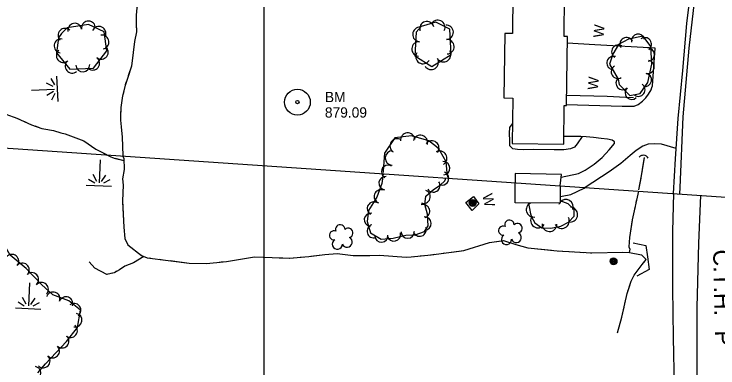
# Model space of a CAD drawing. Extents: x 353423 to 364002, y 127000 to 201942.
# Drawn here: x 361854.2 to 362264.5, y 148590.5 to 148796.6 of the extents above; entities that cross this region are included whole.
import ezdxf

# ---------------------------------------------------------------- set-up
doc = ezdxf.new("R2010")
doc.units = 0
for name, color, linetype in [('E_DTM_SlopeBottom', 7, 'Continuous'), ('E_DTM_SlopeTop', 7, 'Continuous'), ('E_FEN_Generic', 7, 'Continuous'), ('E_LAND_BrushLine', 7, 'Continuous'), ('E_LAND_TreeLine', 7, 'Continuous'), ('E_MISCPROP', 7, 'Continuous'), ('E_RDWY_AsphConc', 7, 'Continuous'), ('E_RDWY_Gravel', 7, 'Continuous'), ('E_RW_IP', 7, 'Continuous'), ('E_STRUCT_WingWall', 7, 'Continuous'), ('E_WTR_FlowLine', 7, 'Continuous')]:
    doc.layers.add(name, color=color, linetype=linetype)

msp = doc.modelspace()

# ---------------------------------------------------------------- linework, layer by layer
at = {"layer": 'E_DTM_SlopeBottom'}
for points in [[(362176.28, 148744.05), (362208.76, 148742.93), (362215.63, 148742.99), (362217.99, 148743.96), (362220.48, 148745.8), (362222.48, 148747.77), (362224.06, 148749.92), (362225.5, 148752.49), (362226.02, 148753.92), (362226.35, 148754.87), (362227.84, 148776.83), (362192.67, 148778.61), (362176.7, 148779.69)], [(362176.34, 148749.34), (362199.95, 148748.76), (362210.85, 148748.31), (362215.31, 148748)], [(362122.07, 148690.28), (362125.21, 148686.06), (362121.16, 148682.22), (362117.57, 148686.92)], [(362117.57, 148686.92), (362122.07, 148690.28)], [(362215.01, 148663.39), (362222.52, 148661.75), (362223.48, 148655.31), (362224.46, 148647.85), (362217.23, 148643.96)]]:
    msp.add_lwpolyline(points, dxfattribs=at)
msp.add_arc((362221.01, 148710.99), 3.38, 30.4889, 136.7285, dxfattribs=at)
at = {"layer": 'E_DTM_SlopeTop'}
for points in [[(362238.64, 148692.07), (362239.71, 148712.34), (362241.28, 148735.73), (362243.98, 148763.83), (362246.44, 148791.11), (362253.96, 148852.35)], [(362242.26, 148691.97), (362242.43, 148695.55), (362244.32, 148736.72), (362247.67, 148776.82), (362252.58, 148819.11), (362256.35, 148852.12)], [(362238.64, 148692.07), (362238.03, 148670.12), (362238.07, 148636.98), (362238.47, 148608.21), (362239, 148579.59), (362240.56, 148548.47), (362241.31, 148527.1), (362243.48, 148485.23), (362245.98, 148457.76), (362250.15, 148429.58), (362255.36, 148403.2), (362260.16, 148381.28), (362264.37, 148361.17), (362271.31, 148330.39), (362278.16, 148304.76)], [(362254.24, 148691.01), (362253.1, 148663.22), (362252.27, 148625.69), (362252.27, 148590.04), (362252.99, 148557.74), (362253.56, 148541.89), (362251.36, 148519.98), (362254.03, 148474.26), (362258.67, 148434.69), (362263.5, 148395.43), (362268.16, 148358.94), (362274.55, 148321.65), (362279.84, 148296.92)]]:
    msp.add_lwpolyline(points, dxfattribs=at)
at = {"layer": 'E_FEN_Generic'}
for points in [[(361885.25, 148788.64), (361881.98, 148785.29), (361880.23, 148782.78), (361878.91, 148774.05), (361886.8, 148764.57), (361900.45, 148765.16), (361908.38, 148775.21), (361906.76, 148786.29), (361897.56, 148790.64), (361885.25, 148788.64)], [(362087.82, 148772.24), (362097.7, 148766.09), (362108.95, 148773.06), (362108.17, 148787.9), (362100.05, 148791.9), (362091.51, 148789.41), (362088.65, 148786.04), (362087.82, 148772.24)], [(362206.38, 148758.62), (362206.91, 148755.6), (362213.05, 148749.1), (362219.11, 148750.45), (362223.66, 148756.82), (362225.92, 148767.51), (362225.39, 148777.77), (362220.96, 148783.69), (362212.38, 148782.04), (362206.55, 148778.87), (362203.15, 148773.36), (362201.22, 148767.42), (362206.38, 148758.62)], [(362107.14, 148701.68), (362106.71, 148704.22), (362106.12, 148710.5), (362102.55, 148716.69), (362101.44, 148718.44), (362096.02, 148722.71), (362085.79, 148725.63), (362076.19, 148724.6), (362070.14, 148715.67), (362069.28, 148705.34), (362069.35, 148704.3)], [(362069.33, 148703.63), (362068.61, 148697.92), (362065.67, 148689.98), (362060.81, 148682.13), (362060.07, 148675.75), (362062.04, 148669.3), (362068.22, 148665.54), (362075.27, 148666.05), (362082.61, 148667.89), (362087.98, 148667.98), (362093.45, 148669.9), (362095.64, 148673.25), (362095.25, 148680.16), (362093.58, 148685.67), (362094.18, 148690.56), (362098.74, 148694.46), (362102.53, 148696.97), (362105.29, 148699.45), (362105.75, 148700.46), (362105.74, 148701.15)], [(361868.04, 148587.73), (361872.53, 148592.92), (361884.8, 148605.86), (361891.2, 148614), (361893, 148624.14), (361886.17, 148629.61), (361876.85, 148633.04), (361870.27, 148639.15), (361861.28, 148648.49), (361851.93, 148656.29), (361843.94, 148669.94), (361840.87, 148680.63), (361833.37, 148690.89), (361826.21, 148694.07), (361800.92, 148694.01)], [(362154.14, 148686.58), (362155.23, 148680.18), (362155.86, 148678.45), (362157.73, 148675.02), (362161.81, 148672.19), (362167.16, 148672.01), (362172.86, 148673.17), (362177.3, 148675.49), (362180.63, 148678.88), (362180.76, 148682.75), (362177.25, 148686.17), (362172.51, 148687.91)]]:
    msp.add_lwpolyline(points, dxfattribs=at)
for centre, radius, start, end in [((362101.21, 148788.87), 4.22, 333.7481, 153.7328), ((361889.59, 148787.19), 4.06, 9.242, 189.2266), ((361897.59, 148788.5), 4.06, 9.242, 189.2266), ((361903.7, 148785.39), 4.06, 334.7014, 154.6861), ((362090.78, 148784.74), 4.22, 86.595, 266.5796), ((362094.86, 148788.09), 4.22, 16.3009, 196.2855), ((362106.06, 148786.01), 4.22, 273.0282, 93.0128), ((361883.94, 148784.25), 4.06, 45.7531, 225.7378), ((362217.96, 148781.05), 3.87, 10.8558, 190.8405), ((361881.67, 148778.08), 4.06, 81.3819, 261.3666), ((361905.49, 148780.31), 4.06, 278.3143, 98.299), ((362090.28, 148776.32), 4.22, 86.595, 266.5796), ((362106.5, 148777.59), 4.22, 273.0282, 93.0128), ((362211.2, 148779.09), 3.87, 28.5768, 208.5615), ((362221.91, 148779.03), 3.87, 306.8186, 126.8033), ((361905.08, 148774.45), 4.06, 231.7247, 51.7094), ((362206.41, 148774.77), 3.87, 58.3538, 238.3385), ((362223.61, 148773.02), 3.87, 272.9912, 92.9758), ((361882.92, 148772.55), 4.06, 129.7692, 309.7539), ((362092.57, 148771.89), 4.22, 148.0842, 328.0689), ((362104.57, 148772.94), 4.22, 211.7941, 31.7788), ((361888.1, 148766.32), 4.06, 129.7692, 309.7539), ((361900.05, 148768.08), 4.06, 231.7247, 51.7094), ((362097.4, 148768.5), 4.22, 211.7941, 31.7788), ((362203.58, 148768.14), 3.87, 71.9239, 251.9085), ((362223.5, 148765.85), 3.87, 258.0283, 78.0129), ((361894.3, 148767.02), 4.06, 182.4859, 2.4706), ((362206.17, 148762.99), 3.87, 120.3983, 300.383), ((362221.9, 148758.28), 3.87, 258.0283, 78.0129), ((362208.93, 148756.41), 3.87, 133.4216, 313.4062), ((362218.12, 148752.56), 3.87, 234.464, 54.4487), ((362214.25, 148750.78), 3.87, 133.4216, 313.4062), ((362083.71, 148723.19), 4.22, 6.1407, 186.1253), ((362077.51, 148719.79), 4.22, 55.8712, 235.8559), ((362091.06, 148721.83), 4.22, 344.0963, 164.081), ((362097.72, 148718.56), 4.22, 321.7727, 141.7573), ((362074.79, 148712.78), 4.22, 88.8522, 268.8369), ((362102.33, 148712.67), 4.22, 299.9922, 119.9769), ((362104.45, 148706.81), 3.88, 273.2215, 93.2062), ((362072.23, 148704.79), 3.88, 58.9108, 196.5208), ((362072.23, 148704.79), 3.88, 196.5208, 239.3942), ((362103.73, 148700.91), 3.88, 1.5782, 68.8481), ((362070.69, 148698.16), 3.88, 82.8428, 262.8275), ((362098.6, 148696.8), 3.88, 213.4807, 33.4654), ((362103.73, 148700.91), 3.88, 245.4391, 1.5782), ((362067.99, 148690.4), 3.88, 69.6822, 249.6669), ((362092.98, 148690.24), 3.88, 250.7222, 70.7069), ((362063.94, 148683.33), 3.88, 58.2477, 238.2324), ((362157.1, 148682.69), 4.33, 116.2852, 279.6569), ((362175.79, 148684.29), 4.33, 149.6899, 159.8603), ((362175.79, 148684.29), 4.33, 339.8756, 139.4321), ((362092.63, 148681.8), 3.88, 286.8508, 106.8355), ((362178.39, 148679.8), 4.33, 267.9649, 87.9496), ((362062.24, 148676.83), 3.88, 83.3927, 263.3773), ((362093.53, 148674.61), 3.88, 273.2215, 93.2062), ((362159.64, 148676.45), 4.33, 145.233, 325.2177), ((362173.52, 148676.08), 4.33, 207.5944, 27.5791), ((362044.35, 148671.14), 2.78, 1.1954, 202.2064), ((362063.89, 148670.18), 3.88, 106.95, 286.9347), ((362142.96, 148673.89), 2.78, 1.1954, 202.2064), ((362147.62, 148671.9), 2.78, 284.5183, 132.2913), ((362166.33, 148674.31), 4.33, 178.1366, 358.1213), ((362040.62, 148667.74), 2.61, 63.9035, 281.8361), ((362049, 148669.14), 2.78, 284.5183, 132.2913), ((362083.7, 148669.94), 3.88, 180.8827, 0.8673), ((362090.62, 148671.06), 3.88, 199.412, 19.3967), ((362139.24, 148670.49), 2.61, 63.9035, 281.8361), ((362048.34, 148663.81), 2.97, 201.5475, 62.7813), ((362068.3, 148667.58), 3.88, 184.1476, 4.1323), ((362075.67, 148668.25), 3.88, 194.0916, 14.0763), ((362141.23, 148665.34), 2.97, 119.1983, 2.1715), ((362146.95, 148666.56), 2.97, 201.5475, 62.7813), ((362042.61, 148662.59), 2.97, 119.1983, 2.1715), ((361852.98, 148652.69), 3.99, 320.1587, 140.1434), ((361859.12, 148647.57), 3.99, 320.1587, 140.1434), ((361864.57, 148642.06), 3.99, 313.932, 133.9167), ((361870.27, 148636.3), 3.99, 317.1157, 137.1004), ((361877.02, 148630.75), 3.99, 339.7939, 159.7786), ((361884.51, 148627.99), 3.99, 339.7939, 159.7786), ((361889.21, 148624.12), 3.99, 307.191, 127.1757), ((361889.86, 148618.37), 3.99, 259.9478, 79.9324), ((361887.14, 148612.21), 3.99, 231.847, 51.8317), ((361882.22, 148606.17), 3.99, 226.5051, 46.4898), ((361876.72, 148600.38), 3.99, 226.5051, 46.4898), ((361871.22, 148594.58), 3.99, 226.5051, 46.4898), ((361865.81, 148587.44), 3.99, 256.0013, 75.986)]:
    msp.add_arc(centre, radius, start, end, dxfattribs=at)
at = {"layer": 'E_LAND_BrushLine'}
for centre, radius in [((362121.53, 148686.62), 2.02), ((362121.54, 148686.63), 1.52), ((362121.51, 148686.61), 1.01), ((362121.52, 148686.61), 0.502), ((362203.64, 148652.62), 2.02), ((362203.65, 148652.62), 1.52), ((362203.61, 148652.61), 1.01), ((362203.62, 148652.61), 0.502)]:
    msp.add_circle(centre, radius, dxfattribs=at)
at = {"layer": 'E_LAND_TreeLine'}
for p, q in [((362000, 147000), (362000, 149500)), ((362000, 147500), (362000, 149000)), ((362000, 147500), (362000, 149000))]:
    msp.add_line(p, q, dxfattribs=at)
at = {"layer": 'E_MISCPROP'}
for points in [[(362185.34, 148725.24), (362182.54, 148721.03), (362180.9, 148719.04), (362178.48, 148718.12), (362174.63, 148717.57), (362168.98, 148717.47), (362157.16, 148717.75), (362150.93, 148717.64), (362147.57, 148717.78), (362144.95, 148718.22), (362143.23, 148719.97), (362143.12, 148722.88), (362142.94, 148727.23), (362143.15, 148730.6), (362144.74, 148732.74)], [(362173.13, 148701.59), (362183.17, 148703.68), (362187.09, 148705.74), (362192.28, 148709.13), (362196.93, 148713.08), (362201.16, 148717.53), (362204.22, 148721.23), (362204.26, 148722.28), (362202.85, 148723.13), (362200.07, 148723.73), (362196.47, 148724.23), (362191.87, 148724.76), (362187.76, 148725.14), (362184.57, 148725.27), (362174.68, 148725.29)], [(362240.1, 148718.26), (362231.64, 148720.81), (362227.33, 148721.03), (362223.84, 148720.78), (362220.66, 148719.61), (362216.91, 148717.23), (362213.4, 148714.26), (362207.91, 148709.61), (362201.16, 148704.66), (362187.18, 148695.59)], [(362172.52, 148690.45), (362173.72, 148690.57), (362178.8, 148691.5), (362186.49, 148695.16), (362187.18, 148695.59)]]:
    msp.add_lwpolyline(points, dxfattribs=at)
at = {"layer": 'E_RDWY_AsphConc'}
for radius in [7.5, 0.96]:
    msp.add_circle((362019.4, 148745.32), radius, dxfattribs=at)
at = {"layer": 'E_RDWY_Gravel'}
msp.add_lwpolyline([(361611.66, 148734.88), (362590.81, 148668.03)], dxfattribs=at)
msp.add_lwpolyline([(361611.66, 148734.88), (362590.81, 148668.03)], dxfattribs=at)
at = {"layer": 'E_STRUCT_WingWall'}
for p, q in [((361879.87, 148745.62), (361879.13, 148760.4)), ((361877.01, 148754.34), (361873.06, 148756.35)), ((361875.62, 148759.06), (361877.89, 148755.49)), ((361864.45, 148752.28), (361877.85, 148752.95)), ((361877.15, 148751.54), (361873.42, 148749.15)), ((361876.24, 148746.71), (361878.14, 148750.49)), ((361904.4, 148711.75), (361903.79, 148698.34)), ((361902.45, 148699.18), (361900.43, 148703.12)), ((361905.25, 148699.05), (361907.63, 148702.79)), ((361897.72, 148700.55), (361901.31, 148698.29)), ((361910.09, 148699.98), (361906.31, 148698.06)), ((361896.3, 148697.04), (361911.08, 148696.36)), ((361863.22, 148640.14), (361862.61, 148626.73)), ((361856.54, 148628.94), (361860.13, 148626.68)), ((361861.27, 148627.57), (361859.25, 148631.51)), ((361864.07, 148627.44), (361866.45, 148631.18)), ((361855.11, 148625.43), (361869.89, 148624.75)), ((361868.9, 148628.37), (361865.13, 148626.45))]:
    msp.add_line(p, q, dxfattribs=at)
for points in [[(361930.22, 148812.88), (361929.05, 148810.38), (361927.46, 148806.21), (361925.7, 148800.19), (361925.4, 148795.96), (361925.46, 148790.7), (361925.55, 148786.93)], [(361925.7, 148800.19), (361925.4, 148795.96), (361925.46, 148790.7), (361925.56, 148786.27), (361924.39, 148780.69), (361923.61, 148774.15), (361922.66, 148766.3), (361920.5, 148759.63), (361918.94, 148755.08), (361917.51, 148748.96), (361916.44, 148742.2), (361916.32, 148737.8), (361916.3, 148734.89), (361916.63, 148730.91), (361917.29, 148724.99), (361917.73, 148714.29)], [(361925.55, 148786.93), (361925.56, 148786.27), (361924.39, 148780.69), (361923.61, 148774.15), (361922.66, 148766.3), (361920.84, 148760.67)], [(361919.66, 148757.18), (361919.06, 148755.43)], [(361918.18, 148751.85), (361917.76, 148750.05)], [(361917.11, 148746.42), (361916.82, 148744.59)], [(361916.41, 148740.93), (361916.32, 148737.8), (361916.3, 148734.89), (361916.63, 148730.91), (361917.29, 148724.99), (361917.73, 148714.29)], [(361847.31, 148739.03), (361855.9, 148735.95), (361864.33, 148732.19), (361870.51, 148730.02), (361877.22, 148728.88), (361881.42, 148727.46), (361884.01, 148726.85), (361894.98, 148722.76), (361901.93, 148718.01)], [(361854.29, 148736.53), (361855.9, 148735.95), (361856.34, 148735.76)], [(361860.34, 148733.97), (361862.35, 148733.08)], [(361866.41, 148731.46), (361868.48, 148730.73)], [(361872.71, 148729.64), (361877.22, 148728.88), (361881.42, 148727.46), (361884.01, 148726.85), (361894.98, 148722.76), (361901.93, 148718.01)], [(361901.93, 148718.01), (361910.69, 148713.44), (361912.64, 148712.76), (361918.3, 148711.43)], [(361901.93, 148718.01), (361908.18, 148714.75)], [(361909.05, 148714.3), (361909.48, 148714.07)], [(361910.34, 148713.62), (361910.69, 148713.44), (361910.78, 148713.41)], [(361911.7, 148713.09), (361912.16, 148712.93)], [(361912.99, 148712.68), (361918.3, 148711.43)], [(361917.43, 148714), (361918.26, 148712.68), (361918.5, 148706.07), (361917.48, 148700.6), (361917.84, 148697.02), (361917.35, 148687.86), (361918.14, 148672.51), (361918.8, 148665.83), (361920.64, 148662.14), (361928.43, 148656.07), (361931.83, 148654.7), (361956.27, 148651.62), (361966.3, 148651.4), (361972.34, 148651.98), (361978.04, 148652.52), (361994.31, 148655.32), (362014.78, 148654.36), (362026.07, 148655.48), (362035.36, 148656.58), (362042.47, 148657.25), (362051.96, 148656.03), (362061.58, 148655.94), (362067.23, 148656.24), (362082.78, 148655), (362085.65, 148655.24), (362097.4, 148656.49), (362116.39, 148658.95), (362131.29, 148663.54), (362139.45, 148664.78), (362146.71, 148662.46), (362153.65, 148660.55), (362170.76, 148658.81), (362190.95, 148657.48), (362208.98, 148658.04), (362212.99, 148657.74), (362219.93, 148656.35)], [(361917.43, 148714), (361918.26, 148712.68), (361918.5, 148706.07), (361917.48, 148700.6), (361917.84, 148697.02), (361917.35, 148687.86), (361917.38, 148687.17)], [(362218.44, 148694.22), (362219.98, 148702.43), (362221.74, 148713.13)], [(362220.61, 148706.27), (362221.74, 148713.13)], [(362219.9, 148702.01), (362219.98, 148702.43), (362219.99, 148702.48)], [(362220.15, 148703.43), (362220.23, 148703.9)], [(362220.38, 148704.85), (362220.46, 148705.32)], [(362218.44, 148694.22), (362219.73, 148701.06)], [(362218.12, 148693.48), (362214.55, 148676.83), (362212.89, 148666.46), (362212.59, 148661.11), (362213.09, 148659.69), (362212.79, 148657.76)], [(362218.12, 148693.48), (362217.56, 148690.83)], [(361917.38, 148687.17), (361918.14, 148672.51), (361918.8, 148665.83), (361920.64, 148662.14), (361924.09, 148659.45)], [(362217, 148688.25), (362216.73, 148686.96)], [(362216.17, 148684.37), (362215.89, 148683.08)], [(362215.34, 148680.5), (362215.06, 148679.21)], [(362214.52, 148676.62), (362212.89, 148666.46), (362212.59, 148661.11), (362213.09, 148659.69), (362212.79, 148657.76)], [(362109.31, 148658.03), (362116.39, 148658.95), (362131.29, 148663.54), (362138.38, 148664.62)], [(362138.38, 148664.62), (362139.45, 148664.78), (362146.71, 148662.46), (362153.65, 148660.55), (362167.57, 148659.13)], [(362027.24, 148655.62), (362035.36, 148656.58), (362042.47, 148657.25), (362051.96, 148656.03), (362056.97, 148655.99)], [(362103.18, 148657.24), (362105.22, 148657.5)], [(362171.68, 148658.75), (362173.73, 148658.61)], [(362177.85, 148658.34), (362179.91, 148658.21)], [(362184.02, 148657.93), (362186.08, 148657.8)], [(362190.19, 148657.53), (362190.95, 148657.48), (362208.98, 148658.04), (362212.99, 148657.74), (362219.93, 148656.35)], [(361929.86, 148655.49), (361923.87, 148651.81), (361918.8, 148649.77), (361915.6, 148647.7), (361912.49, 148645.88), (361908.36, 148645), (361901.32, 148648.67), (361897.97, 148652.35)], [(361929.86, 148655.49), (361923.87, 148651.81), (361918.8, 148649.77), (361918, 148649.25)], [(361927.35, 148656.91), (361928.43, 148656.07), (361929.07, 148655.81)], [(361932.97, 148654.56), (361935.01, 148654.3)], [(361939.1, 148653.79), (361941.15, 148653.53)], [(361975, 148652.24), (361978.04, 148652.52), (361994.31, 148655.32), (362004.64, 148654.83)], [(362008.76, 148654.64), (362010.82, 148654.55)], [(362014.94, 148654.38), (362016.99, 148654.58)], [(362021.09, 148654.99), (362023.14, 148655.19)], [(362056.97, 148655.99), (362061.58, 148655.94), (362067.23, 148656.24), (362082.78, 148655), (362085.65, 148655.24), (362086.79, 148655.36)], [(362090.89, 148655.8), (362092.94, 148656.02)], [(362097.04, 148656.45), (362097.4, 148656.49), (362099.09, 148656.71)], [(362220.28, 148650.85), (362222.61, 148653.65), (362219.93, 148656.35)], [(362221.83, 148654.43), (362219.93, 148656.35)], [(362222.22, 148654.04), (362222.09, 148654.17)], [(362222.25, 148653.21), (362222.37, 148653.36)], [(362222.61, 148653.64), (362222.61, 148653.65), (362222.49, 148653.77)], [(361908.87, 148645.11), (361908.36, 148645), (361901.32, 148648.67), (361897.97, 148652.35)], [(361945.24, 148653.01), (361956.27, 148651.62), (361966.3, 148651.4), (361972.34, 148651.98), (361975, 148652.24)], [(362205.92, 148610.87), (362208.48, 148620.08), (362211.57, 148633.95), (362213.96, 148641.14), (362215.63, 148644.49), (362220.28, 148650.85)], [(362212.71, 148637.39), (362213.96, 148641.14), (362215.63, 148644.49), (362220.28, 148650.85)], [(362220.28, 148650.85), (362222.01, 148652.93)], [(361911.56, 148645.68), (361910.66, 148645.49)], [(361914.06, 148646.8), (361913.26, 148646.33)], [(361916.44, 148648.24), (361915.66, 148647.74)], [(362211.69, 148634.33), (362212.03, 148635.35)], [(362210.25, 148628.05), (362210.49, 148629.1)], [(362210.95, 148631.2), (362211.19, 148632.24)], [(362205.92, 148610.87), (362208.48, 148620.08), (362209.79, 148625.95)]]:
    msp.add_lwpolyline(points, dxfattribs=at)
at = {"layer": 'E_WTR_FlowLine'}
msp.add_lwpolyline([(362144.61, 148721.21), (362174.63, 148720.86), (362174.89, 148743.36), (362176.27, 148743.34), (362176.74, 148783.63), (362174.8, 148783.65), (362175.08, 148807.77), (362145.03, 148808.12), (362144.77, 148785.22), (362140.2, 148785.27), (362139.77, 148747.79), (362144.92, 148747.73)], close=True, dxfattribs=at)
for points in [[(362172.56, 148696.58), (362173.32, 148703.25), (362146.28, 148703.84), (362146.27, 148698.38)], [(362172.56, 148696.58), (362172.5, 148686.48), (362146.21, 148686.62), (362146.27, 148698.38)]]:
    msp.add_lwpolyline(points, dxfattribs=at)

# ---------------------------------------------------------------- texts
at = {"layer": 'E_DTM_SlopeBottom'}
for rotation, p in [(84.9411, (362197.8, 148782.66)), (84.9411, (362194.48, 148752.26)), (283.1238, (362127.09, 148691.24))]:
    msp.add_text('W', height=6, rotation=rotation, dxfattribs=at).set_placement(p)
at = {"layer": 'E_RDWY_AsphConc'}
for s, p in [('BM', (362035.4, 148745.32)), ('879.09', (362035.4, 148736.32))]:
    msp.add_text(s, height=6, dxfattribs=at).set_placement(p)
at = {"layer": 'E_RW_IP'}
msp.add_text('C.T.H. "P"', height=10, rotation=271.2691, dxfattribs=at).set_placement((362261.66, 148659.37))

doc.saveas('drawing.dxf')
